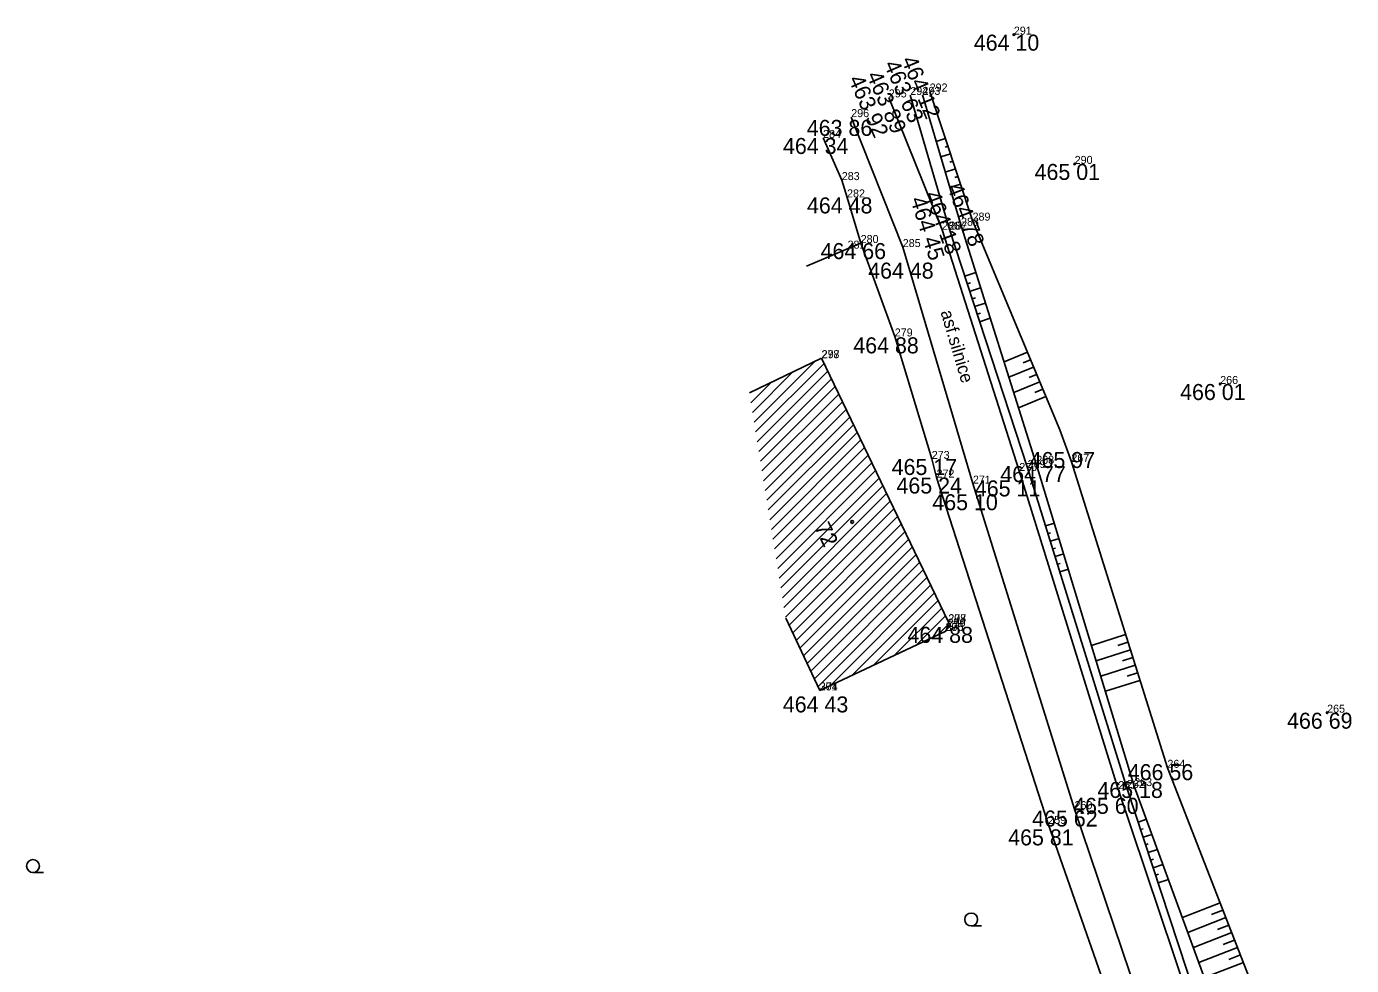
# Model space of a CAD drawing. Extents: x -559180 to -551373, y -1076947 to -1072071.
# Drawn here: x -553693.6 to -553610.9, y -1075213 to -1075154.4 of the extents above; entities that cross this region are included whole.
import ezdxf

# ---------------------------------------------------------------- set-up
doc = ezdxf.new("R2010")
doc.units = 0
for name, color, linetype in [('12_PLOTY', 7, 'Continuous'), ('14_BUDOVY', 7, 'Continuous'), ('17_KOMUNIKACE', 7, 'Continuous'), ('1_VODA_ZN', 7, 'Continuous'), ('26_SRAFY', 7, 'Continuous'), ('27_HRANA_PATA', 7, 'Continuous'), ('32', 7, 'Continuous'), ('3_BODY', 7, 'Continuous'), ('45_ZN_KULTURY', 7, 'Continuous'), ('47_ZN_STAV_OBJ$', 7, 'Continuous'), ('52_POPIS_UCELOVY', 7, 'Continuous'), ('54_C_POPISNA', 7, 'Continuous'), ('6_VYSKY', 7, 'Continuous')]:
    doc.layers.add(name, color=color, linetype=linetype)

# ---------------------------------------------------------------- blocks, each defined once
blk = doc.blocks.new('POINT_DISPLAY')
blk.add_line((0, 0), (0, 0))
blk = doc.blocks.new('T')
at = {"layer": '6_VYSKY'}
blk.add_circle((0, 0), 0.05, dxfattribs=at)
blk = doc.blocks.new('ZAHRAD')
at = {"layer": '45_ZN_KULTURY'}
blk.add_line((0, 0), (0.65, 0.003), dxfattribs=at)
blk.add_circle((0, 0.403), 0.403, dxfattribs=at)
blk = doc.blocks.new('BZ')
at = {"layer": '47_ZN_STAV_OBJ$'}
blk.add_circle((0, 0), 0.0875, dxfattribs=at)

msp = doc.modelspace()

# ---------------------------------------------------------------- linework, layer by layer
at = {"layer": '12_PLOTY'}
for p, q in [((-553643.87, -1075161.34), (-553642.7, -1075163.97)), ((-553642.7, -1075163.97), (-553642.37, -1075165.05)), ((-553642.37, -1075165.05), (-553641.52, -1075167.9)), ((-553641.52, -1075167.9), (-553644.913, -1075169.348)), ((-553639.39, -1075173.73), (-553641.52, -1075167.9)), ((-553639.39, -1075173.73), (-553637.08, -1075181.38)), ((-553636.78, -1075182.54), (-553637.08, -1075181.38)), ((-553636.78, -1075182.54), (-553629.8, -1075204.16)), ((-553629.8, -1075204.16), (-553622.12, -1075226.15))]:
    msp.add_line(p, q, dxfattribs=at)
at = {"layer": '14_BUDOVY'}
for p, q in [((-553648.476, -1075177.258), (-553643.97, -1075175.09)), ((-553636.04, -1075191.57), (-553643.97, -1075175.09)), ((-553646.204, -1075191.308), (-553644.07, -1075195.83)), ((-553644.07, -1075195.83), (-553636.21, -1075192.12)), ((-553636.21, -1075192.12), (-553636.09, -1075191.85)), ((-553636.09, -1075191.85), (-553636.04, -1075191.57))]:
    msp.add_line(p, q, dxfattribs=at)
at = {"layer": '17_KOMUNIKACE'}
for p, q in [((-553636.44, -1075167.07), (-553639.76, -1075158.81)), ((-553638.89, -1075168.15), (-553642.11, -1075160.04)), ((-553631.61, -1075182.13), (-553636.44, -1075167.07)), ((-553634.51, -1075182.92), (-553638.89, -1075168.15)), ((-553625.43, -1075201.99), (-553631.61, -1075182.13)), ((-553628.16, -1075203.24), (-553634.51, -1075182.92)), ((-553617.73, -1075224.9), (-553625.43, -1075201.99)), ((-553620.5, -1075225.92), (-553628.16, -1075203.24))]:
    msp.add_line(p, q, dxfattribs=at)
at = {"layer": '26_SRAFY'}
for p, q in [((-553636.801, -1075161.563), (-553636.234, -1075161.375)), ((-553636.518, -1075162.523), (-553635.919, -1075162.323)), ((-553636.251, -1075161.907), (-553636.076, -1075161.849)), ((-553636.235, -1075163.482), (-553635.603, -1075163.272)), ((-553635.946, -1075162.859), (-553635.761, -1075162.798)), ((-553635.64, -1075163.811), (-553635.445, -1075163.747)), ((-553635.952, -1075164.442), (-553635.288, -1075164.221)), ((-553634.327, -1075169.739), (-553635.024, -1075169.968)), ((-553634.661, -1075170.375), (-553634.868, -1075170.443)), ((-553634.025, -1075170.692), (-553634.712, -1075170.918)), ((-553634.352, -1075171.326), (-553634.556, -1075171.393)), ((-553633.724, -1075171.646), (-553634.4, -1075171.868)), ((-553634.043, -1075172.277), (-553634.244, -1075172.343)), ((-553633.422, -1075172.599), (-553634.088, -1075172.818)), ((-553632.56, -1075175.325), (-553631.106, -1075174.719)), ((-553632.257, -1075176.282), (-553630.721, -1075175.642)), ((-553631.362, -1075175.368), (-553630.913, -1075175.181)), ((-553631.002, -1075176.301), (-553630.529, -1075176.104)), ((-553631.954, -1075177.24), (-553630.336, -1075176.565)), ((-553630.642, -1075177.234), (-553630.144, -1075177.027)), ((-553631.652, -1075178.197), (-553629.956, -1075177.478)), ((-553629.42, -1075185.395), (-553629.965, -1075185.564)), ((-553629.654, -1075185.991), (-553629.817, -1075186.042)), ((-553629.129, -1075186.352), (-553629.669, -1075186.519)), ((-553629.36, -1075186.947), (-553629.521, -1075186.997)), ((-553628.838, -1075187.308), (-553629.373, -1075187.474)), ((-553629.065, -1075187.902), (-553629.224, -1075187.952)), ((-553628.547, -1075188.265), (-553629.076, -1075188.429)), ((-553627.102, -1075193.015), (-553624.972, -1075192.346)), ((-553625.462, -1075193.024), (-553624.822, -1075192.823)), ((-553626.811, -1075193.972), (-553624.672, -1075193.3)), ((-553625.165, -1075193.979), (-553624.522, -1075193.777)), ((-553626.52, -1075194.929), (-553624.372, -1075194.254)), ((-553624.868, -1075194.934), (-553624.223, -1075194.731)), ((-553626.229, -1075195.885), (-553624.073, -1075195.208)), ((-553623.67, -1075203.875), (-553624.191, -1075204.046)), ((-553623.874, -1075204.468), (-553624.035, -1075204.521)), ((-553623.326, -1075204.814), (-553623.878, -1075204.996)), ((-553623.552, -1075205.415), (-553623.722, -1075205.471)), ((-553622.981, -1075205.754), (-553623.566, -1075205.946)), ((-553623.23, -1075206.362), (-553623.41, -1075206.421)), ((-553622.637, -1075206.693), (-553623.254, -1075206.896)), ((-553622.908, -1075207.309), (-553623.098, -1075207.371)), ((-553622.292, -1075207.633), (-553622.941, -1075207.846)), ((-553621.424, -1075210.002), (-553619.07, -1075209.082)), ((-553619.597, -1075209.825), (-553618.888, -1075209.548)), ((-553621.08, -1075210.941), (-553618.706, -1075210.014)), ((-553619.239, -1075210.759), (-553618.524, -1075210.479)), ((-553620.736, -1075211.88), (-553618.342, -1075210.945)), ((-553620.392, -1075212.819), (-553617.978, -1075211.877)), ((-553618.881, -1075211.693), (-553618.16, -1075211.411)), ((-553620.047, -1075213.759), (-553617.614, -1075212.808)), ((-553618.523, -1075212.626), (-553617.796, -1075212.342))]:
    msp.add_line(p, q, dxfattribs=at)
at = {"layer": '27_HRANA_PATA'}
for p, q in [((-553635.98, -1075167.06), (-553638.42, -1075158.66)), ((-553635.25, -1075166.82), (-553637.66, -1075158.65)), ((-553634.53, -1075166.5), (-553637.21, -1075158.44)), ((-553631.09, -1075181.94), (-553635.98, -1075167.06)), ((-553630.55, -1075181.68), (-553635.25, -1075166.82)), ((-553624.89, -1075201.92), (-553631.09, -1075181.94)), ((-553624.43, -1075201.8), (-553630.55, -1075181.68)), ((-553622.36, -1075200.66), (-553628.36, -1075181.56)), ((-553616.59, -1075215.43), (-553622.36, -1075200.66)), ((-553619.3, -1075218.92), (-553624.89, -1075201.92)), ((-553618.28, -1075218.581), (-553624.43, -1075201.8))]:
    msp.add_line(p, q, dxfattribs=at)
msp.add_lwpolyline([(-553628.36, -1075181.56), (-553629.076, -1075179.555), (-553629.98, -1075177.421), (-553634.53, -1075166.5)], dxfattribs=at)
at = {"layer": '32'}
for p, q in [((-553648.181, -1075179.084), (-553644.388, -1075175.291)), ((-553648.082, -1075179.693), (-553643.811, -1075175.421)), ((-553648.279, -1075178.475), (-553645.75, -1075175.947)), ((-553647.984, -1075180.301), (-553643.581, -1075175.898)), ((-553647.885, -1075180.91), (-553643.351, -1075176.376)), ((-553648.378, -1075177.867), (-553647.113, -1075176.602)), ((-553647.787, -1075181.519), (-553643.122, -1075176.853)), ((-553647.689, -1075182.127), (-553642.892, -1075177.331)), ((-553647.59, -1075182.736), (-553642.662, -1075177.808)), ((-553647.492, -1075183.345), (-553642.432, -1075178.285)), ((-553647.393, -1075183.953), (-553642.203, -1075178.763)), ((-553647.295, -1075184.562), (-553641.973, -1075179.24)), ((-553647.196, -1075185.171), (-553641.743, -1075179.718)), ((-553647.098, -1075185.779), (-553641.514, -1075180.195)), ((-553647, -1075186.388), (-553641.284, -1075180.672)), ((-553646.901, -1075186.997), (-553641.054, -1075181.15)), ((-553646.803, -1075187.606), (-553640.824, -1075181.627)), ((-553646.704, -1075188.214), (-553640.595, -1075182.105)), ((-553646.606, -1075188.823), (-553640.365, -1075182.582)), ((-553646.507, -1075189.432), (-553640.135, -1075183.059)), ((-553646.409, -1075190.04), (-553639.906, -1075183.537)), ((-553646.311, -1075190.649), (-553639.676, -1075184.014)), ((-553646.212, -1075191.258), (-553639.446, -1075184.492)), ((-553645.996, -1075191.749), (-553639.216, -1075184.969)), ((-553645.769, -1075192.229), (-553638.987, -1075185.446)), ((-553645.543, -1075192.709), (-553638.757, -1075185.924)), ((-553645.316, -1075193.19), (-553638.527, -1075186.401)), ((-553645.089, -1075193.67), (-553638.298, -1075186.878)), ((-553644.863, -1075194.151), (-553638.068, -1075187.356)), ((-553644.636, -1075194.631), (-553637.838, -1075187.833)), ((-553644.409, -1075195.111), (-553637.608, -1075188.311)), ((-553644.182, -1075195.592), (-553637.379, -1075188.788)), ((-553643.395, -1075195.511), (-553637.149, -1075189.265)), ((-553642.056, -1075194.879), (-553636.919, -1075189.743)), ((-553640.716, -1075194.247), (-553636.689, -1075190.22)), ((-553639.377, -1075193.615), (-553636.46, -1075190.698)), ((-553638.038, -1075192.983), (-553636.23, -1075191.175)), ((-553636.699, -1075192.351), (-553636.095, -1075191.747))]:
    msp.add_line(p, q, dxfattribs=at)

# ---------------------------------------------------------------- block references
at = {"layer": '1_VODA_ZN'}
for p in [(-553631.95, -1075154.89), (-553639.76, -1075158.81), (-553638.42, -1075158.66), (-553637.66, -1075158.65), (-553637.21, -1075158.44), (-553642.11, -1075160.04), (-553643.87, -1075161.34), (-553628.15, -1075162.96), (-553642.7, -1075163.97), (-553642.37, -1075165.05), (-553634.53, -1075166.5), (-553636.44, -1075167.07), (-553635.98, -1075167.06), (-553635.25, -1075166.82), (-553642.34, -1075168.25), (-553641.52, -1075167.9), (-553638.89, -1075168.15), (-553639.39, -1075173.73), (-553643.97, -1075175.09), (-553643.95, -1075175.09), (-553619.06, -1075176.7), (-553637.08, -1075181.38), (-553631.61, -1075182.13), (-553631.09, -1075181.94), (-553630.55, -1075181.68), (-553628.36, -1075181.56), (-553636.78, -1075182.54), (-553634.51, -1075182.92), (-553636.22, -1075192.12), (-553636.21, -1075192.12), (-553636.09, -1075191.85), (-553636.09, -1075191.86), (-553636.05, -1075191.58), (-553636.04, -1075191.57), (-553644.08, -1075195.83), (-553644.07, -1075195.83), (-553612.38, -1075197.22), (-553622.36, -1075200.66), (-553625.43, -1075201.99), (-553624.89, -1075201.92), (-553624.43, -1075201.8), (-553628.16, -1075203.24), (-553629.8, -1075204.16)]:
    msp.add_blockref('POINT_DISPLAY', p, dxfattribs=at)
at = {"layer": '32'}
msp.add_blockref('POINT_DISPLAY', (-553648.476, -1075177.258), dxfattribs=at)
at = {"layer": '45_ZN_KULTURY'}
for p in [(-553693.229, -1075207.197), (-553634.617, -1075210.531)]:
    msp.add_blockref('ZAHRAD', p, dxfattribs=at)
at = {"layer": '47_ZN_STAV_OBJ$'}
msp.add_blockref('BZ', (-553642.053, -1075185.311), dxfattribs=at)
at = {"layer": '6_VYSKY'}
for p in [(-553631.95, -1075154.89), (-553631.95, -1075154.89), (-553628.15, -1075162.96), (-553628.15, -1075162.96), (-553619.06, -1075176.7), (-553619.06, -1075176.7), (-553612.38, -1075197.22), (-553612.38, -1075197.22)]:
    msp.add_blockref('T', p, dxfattribs=at)

# ---------------------------------------------------------------- texts
at = {"layer": '3_BODY'}
for s, p in [('291', (-553631.95, -1075154.89)), ('295', (-553639.76, -1075158.81)), ('294', (-553638.42, -1075158.66)), ('293', (-553637.66, -1075158.65)), ('292', (-553637.21, -1075158.44)), ('296', (-553642.11, -1075160.04)), ('284', (-553643.87, -1075161.34)), ('290', (-553628.15, -1075162.96)), ('283', (-553642.7, -1075163.97)), ('282', (-553642.37, -1075165.05)), ('286', (-553636.44, -1075167.07)), ('287', (-553635.98, -1075167.06)), ('288', (-553635.25, -1075166.82)), ('289', (-553634.53, -1075166.5)), ('280', (-553641.52, -1075167.9)), ('281', (-553642.34, -1075168.25)), ('285', (-553638.89, -1075168.15)), ('279', (-553639.39, -1075173.73)), ('278', (-553643.97, -1075175.09)), ('297', (-553643.95, -1075175.09)), ('266', (-553619.06, -1075176.7)), ('273', (-553637.08, -1075181.38)), ('269', (-553631.09, -1075181.94)), ('268', (-553630.55, -1075181.68)), ('267', (-553628.36, -1075181.56)), ('272', (-553636.78, -1075182.54)), ('270', (-553631.61, -1075182.13)), ('271', (-553634.51, -1075182.92)), ('276', (-553636.09, -1075191.85)), ('299', (-553636.09, -1075191.86)), ('298', (-553636.05, -1075191.58)), ('277', (-553636.04, -1075191.57)), ('300', (-553636.22, -1075192.12)), ('275', (-553636.21, -1075192.12)), ('301', (-553644.08, -1075195.83)), ('274', (-553644.07, -1075195.83)), ('265', (-553612.38, -1075197.22)), ('264', (-553622.36, -1075200.66)), ('263', (-553624.43, -1075201.8)), ('261', (-553625.43, -1075201.99)), ('262', (-553624.89, -1075201.92)), ('260', (-553628.16, -1075203.24)), ('259', (-553629.8, -1075204.16))]:
    msp.add_text(s, height=0.5, dxfattribs=at).set_placement(p)
at = {"layer": '52_POPIS_UCELOVY'}
msp.add_text('asf.silnice', height=0.8, rotation=286.51757, dxfattribs=at).set_placement((-553636.541, -1075172.203))
at = {"layer": '54_C_POPISNA'}
msp.add_text('72', height=1, rotation=295.69636, dxfattribs=at).set_placement((-553644.433, -1075185.629))
at = {"layer": '6_VYSKY'}
for s, p in [('464 10', (-553634.455, -1075155.89)), ('463 86', (-553644.887, -1075161.212)), ('464 34', (-553646.375, -1075162.34)), ('465 01', (-553630.655, -1075163.96)), ('464 48', (-553644.875, -1075166.05)), ('464 66', (-553644.025, -1075168.9)), ('464 48', (-553641.052, -1075170.123)), ('464 88', (-553641.981, -1075174.787)), ('466 01', (-553621.565, -1075177.7)), ('465 17', (-553639.585, -1075182.38)), ('465 97', (-553630.965, -1075181.945)), ('464 77', (-553632.798, -1075182.823)), ('465 24', (-553639.285, -1075183.54)), ('465 11', (-553634.387, -1075183.717)), ('465 10', (-553637.044, -1075184.579)), ('464 88', (-553638.595, -1075192.86)), ('464 43', (-553646.384, -1075197.202)), ('466 69', (-553614.885, -1075198.22)), ('466 56', (-553624.836, -1075201.431)), ('465 18', (-553626.734, -1075202.543)), ('465 60', (-553628.25, -1075203.534)), ('465 62', (-553630.808, -1075204.326)), ('465 81', (-553632.305, -1075205.504))]:
    msp.add_text(s, height=1, dxfattribs=at).set_placement(p)
for s, rotation, p in [('463 63', 293.43325, (-553640.082, -1075156.74)), ('464 12', 292.68703, (-553638.993, -1075156.471)), ('463 89', 293.61333, (-553641.173, -1075157.422)), ('463 92', 293.84664, (-553642.304, -1075157.677)), ('464 18', 290.02654, (-553637.53, -1075164.863)), ('464 78', 290.88064, (-553636.144, -1075164.396)), ('464 45', 287.49017, (-553638.427, -1075165.175))]:
    msp.add_text(s, height=1, rotation=rotation, dxfattribs=at).set_placement(p)

doc.saveas('drawing.dxf')
